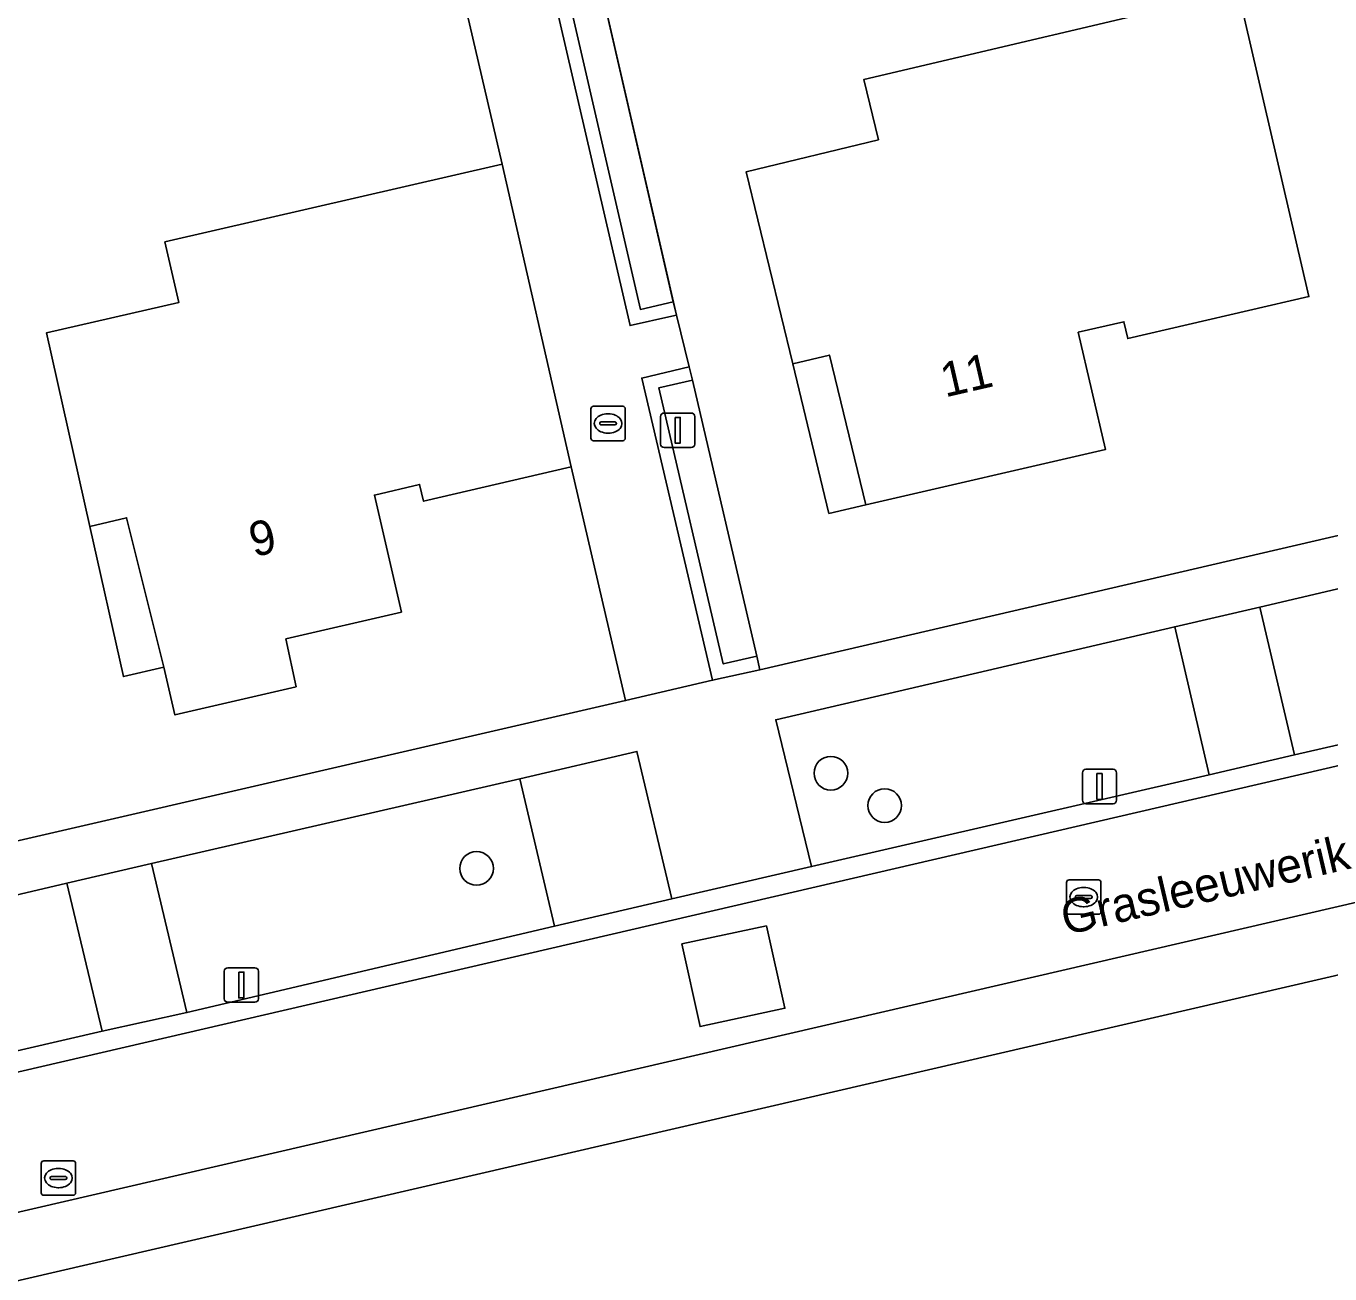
# Model space of a CAD drawing. Extents: x 156412 to 157779, y 382335 to 383768.
# Drawn here: x 156674.23 to 156712.1, y 383176.26 to 383212.5 of the extents above; entities that cross this region are included whole.
import ezdxf

# ---------------------------------------------------------------- set-up
doc = ezdxf.new("R2010")
doc.units = 0
for name, color, linetype in [('IMGEO_Berm_groen', 7, 'Continuous'), ('IMGEO_Boom', 7, 'Continuous'), ('IMGEO_Erf', 7, 'Continuous'), ('IMGEO_Groenvoorziening', 7, 'Continuous'), ('IMGEO_Hek', 7, 'Continuous'), ('IMGEO_Kolk', 7, 'Continuous'), ('IMGEO_Lichtmast', 7, 'Continuous'), ('IMGEO_Muur', 7, 'Continuous'), ('IMGEO_Openbare_ruimte_label', 7, 'Continuous'), ('IMGEO_Pand', 7, 'Continuous'), ('IMGEO_Pand_nummerreeks', 7, 'Continuous'), ('IMGEO_Pand_overbouw', 7, 'Continuous'), ('IMGEO_Parkeervlak_open', 7, 'Continuous'), ('IMGEO_Rijbaan_lokaal_gesloten', 7, 'Continuous'), ('IMGEO_Rijbaan_lokaal_open', 7, 'Continuous'), ('IMGEO_Rioolput', 7, 'Continuous'), ('IMGEO_Voetpad_open', 7, 'Continuous')]:
    doc.layers.add(name, color=color, linetype=linetype)

msp = doc.modelspace()

# ---------------------------------------------------------------- linework, layer by layer
at = {"layer": 'IMGEO_Berm_groen'}
for points in [[(156707.599, 383195.058), (156696.008, 383192.357), (156697.047, 383188.089), (156708.597, 383190.758)], [(156688.572, 383190.635), (156677.879, 383188.182), (156678.907, 383183.849), (156689.586, 383186.364)]]:
    msp.add_lwpolyline(points, close=True, dxfattribs=at)
at = {"layer": 'IMGEO_Boom'}
for centre in [(156697.609, 383190.803), (156699.172, 383189.863), (156687.319, 383188.038)]:
    msp.add_circle(centre, 0.489, dxfattribs=at)
at = {"layer": 'IMGEO_Erf'}
for points in [[(156752.621, 383265.563), (156717.658, 383257.492), (156717.517, 383257.459), (156700.234, 383253.481), (156685.187, 383249.999), (156682.695, 383249.423), (156683.994, 383243.611), (156689.102, 383221.6), (156693.033, 383204.489), (156693.121, 383204.106), (156693.493, 383202.607), (156693.59, 383202.218), (156695.455, 383194.202), (156695.549, 383193.806), (156713.053, 383197.873), (156730.581, 383201.863), (156748.934, 383206.028), (156765.639, 383209.896)], [(156620.187, 383176.434), (156643.585, 383181.82), (156691.645, 383192.91), (156690.062, 383199.698), (156685.78, 383198.703), (156685.666, 383199.19), (156684.351, 383198.882), (156685.135, 383195.482), (156681.78, 383194.703), (156682.078, 383193.314), (156678.559, 383192.496), (156678.231, 383193.879), (156678.102, 383194.421), (156677.83, 383195.512), (156677.156, 383198.22), (156676.084, 383197.972), (156674.825, 383203.589), (156678.674, 383204.478), (156678.269, 383206.232), (156688.06, 383208.494), (156685.243, 383220.602)], [(156766.052, 383159.486), (156770.185, 383158.983), (156771.05, 383161.723), (156771.524, 383162.778), (156772.199, 383163.749), (156773.286, 383164.868), (156774.718, 383165.84), (156775.997, 383166.375), (156777.352, 383166.611), (156779.844, 383166.588), (156785.011, 383166.137), (156791.925, 383165.226), (156803.157, 383163.812), (156811.842, 383162.971), (156812.833, 383162.636), (156817.138, 383209.21), (156645.034, 383169.363), (156646.445, 383163.733), (156655.646, 383159.241)]]:
    msp.add_lwpolyline(points, dxfattribs=at)
msp.add_lwpolyline([(156709.439, 383213.513), (156711.494, 383204.643), (156706.232, 383203.426), (156706.12, 383203.913), (156704.795, 383203.607), (156705.582, 383200.204), (156698.621, 383198.594), (156697.567, 383202.948), (156696.502, 383202.69), (156695.152, 383208.27), (156698.992, 383209.2), (156698.569, 383210.95)], close=True, dxfattribs=at)
at = {"layer": 'IMGEO_Groenvoorziening'}
for points in [[(156683.994, 383243.611), (156682.695, 383249.423), (156681.665, 383249.18), (156688.106, 383221.487), (156692.076, 383204.274), (156693.033, 383204.489), (156689.102, 383221.6)], [(156693.59, 383202.218), (156692.609, 383201.993), (156694.483, 383193.979), (156695.455, 383194.202)]]:
    msp.add_lwpolyline(points, close=True, dxfattribs=at)
at = {"layer": 'IMGEO_Hek'}
msp.add_lwpolyline([(156683.994, 383243.611), (156689.102, 383221.6), (156693.121, 383204.106)], dxfattribs=at)
at = {"layer": 'IMGEO_Kolk'}
for p, q in [((156690.638, 383200.534), (156690.638, 383201.386)), ((156690.713, 383201.46), (156691.565, 383201.46)), ((156691.639, 383201.386), (156691.639, 383200.534)), ((156690.897, 383200.954), (156690.897, 383200.966)), ((156691.335, 383200.917), (156690.937, 383200.917)), ((156690.94, 383201.003), (156691.338, 383201.003)), ((156691.126, 383201.24), (156691.151, 383201.24)), ((156691.381, 383200.966), (156691.381, 383200.954)), ((156691.149, 383200.68), (156691.124, 383200.68)), ((156691.565, 383200.46), (156690.713, 383200.46))]:
    msp.add_line(p, q, dxfattribs=at)
for points in [[(156690.638, 383200.534), (156690.638, 383201.386)], [(156690.713, 383201.46), (156691.565, 383201.46)], [(156691.639, 383201.386), (156691.639, 383200.534)], [(156691.565, 383200.46), (156690.713, 383200.46)]]:
    msp.add_lwpolyline(points, dxfattribs=at)
for centre, radius, start, end in [((156690.715, 383201.384), 0.0765, 91.552, 178.448), ((156690.715, 383201.384), 0.0765, 91.552, 178.448), ((156691.563, 383201.384), 0.0765, 1.552, 88.448), ((156691.563, 383201.384), 0.0765, 1.552, 88.448), ((156690.937, 383200.963), 0.0403, 85.8775, 175.7526), ((156690.934, 383200.953), 0.0366, 178.938, 274.7102), ((156691.338, 383200.96), 0.043, 264.8664, 352.4533), ((156691.342, 383200.965), 0.0386, 1.7309, 96.639), ((156690.715, 383200.536), 0.0765, 181.552, 268.448), ((156690.715, 383200.536), 0.0765, 181.552, 268.448), ((156691.563, 383200.536), 0.0765, 271.552, 358.448), ((156691.563, 383200.536), 0.0765, 271.552, 358.448)]:
    msp.add_arc(centre, radius, start, end, dxfattribs=at)
for centre, major_axis, ratio, start_param, end_param in [((156691.125, 383200.96), (-0.387, 0.002), 0.722429, 4.712389, 7.853982), ((156691.15, 383200.96), (-0.39, 0.002), 0.717154, 1.570796, 4.712389)]:
    msp.add_ellipse(centre, major_axis=major_axis, ratio=ratio, start_param=start_param, end_param=end_param, dxfattribs=at)
at = {"layer": 'IMGEO_Lichtmast'}
for p, q in [((156692.665, 383200.363), (156692.665, 383201.163)), ((156692.665, 383201.163), (156692.665, 383200.363)), ((156692.765, 383201.263), (156693.555, 383201.263)), ((156693.555, 383201.263), (156692.765, 383201.263)), ((156693.655, 383201.163), (156693.655, 383200.363)), ((156693.655, 383200.363), (156693.655, 383201.163)), ((156693.555, 383200.263), (156692.765, 383200.263)), ((156692.765, 383200.263), (156693.555, 383200.263)), ((156704.916, 383190.017), (156704.916, 383190.817)), ((156704.916, 383190.817), (156704.916, 383190.017)), ((156705.016, 383190.917), (156705.806, 383190.917)), ((156705.806, 383190.917), (156705.016, 383190.917)), ((156705.906, 383190.817), (156705.906, 383190.017)), ((156705.906, 383190.017), (156705.906, 383190.817)), ((156705.806, 383189.917), (156705.016, 383189.917)), ((156705.016, 383189.917), (156705.806, 383189.917)), ((156679.992, 383184.252), (156679.992, 383185.052)), ((156679.992, 383185.052), (156679.992, 383184.252)), ((156680.092, 383185.152), (156680.882, 383185.152)), ((156680.882, 383185.152), (156680.092, 383185.152)), ((156680.982, 383185.052), (156680.982, 383184.252)), ((156680.982, 383184.252), (156680.982, 383185.052)), ((156680.882, 383184.152), (156680.092, 383184.152)), ((156680.092, 383184.152), (156680.882, 383184.152))]:
    msp.add_line(p, q, dxfattribs=at)
for points in [[(156693.085, 383201.138), (156693.235, 383201.138), (156693.235, 383200.388), (156693.085, 383200.388), (156693.085, 383201.138)], [(156705.336, 383190.792), (156705.486, 383190.792), (156705.486, 383190.042), (156705.336, 383190.042), (156705.336, 383190.792)], [(156680.412, 383185.027), (156680.562, 383185.027), (156680.562, 383184.277), (156680.412, 383184.277), (156680.412, 383185.027)]]:
    msp.add_lwpolyline(points, dxfattribs=at)
for centre, start, end in [((156692.765, 383201.163), 90, 180), ((156692.765, 383201.163), 90, 180), ((156693.555, 383201.163), 0, 90), ((156693.555, 383201.163), 360, 90), ((156692.765, 383200.363), 180, 270), ((156692.765, 383200.363), 180, 270), ((156693.555, 383200.363), 270, 0), ((156693.555, 383200.363), 270, 0), ((156705.016, 383190.817), 90, 180), ((156705.016, 383190.817), 90, 180), ((156705.806, 383190.817), 0, 90), ((156705.806, 383190.817), 360, 90), ((156705.016, 383190.017), 180, 270), ((156705.016, 383190.017), 180, 270), ((156705.806, 383190.017), 270, 0), ((156705.806, 383190.017), 270, 0), ((156680.092, 383185.052), 90, 180), ((156680.092, 383185.052), 90, 180), ((156680.882, 383185.052), 0, 90), ((156680.882, 383185.052), 360, 90), ((156680.092, 383184.252), 180, 270), ((156680.092, 383184.252), 180, 270), ((156680.882, 383184.252), 270, 0), ((156680.882, 383184.252), 270, 0)]:
    msp.add_arc(centre, 0.1, start, end, dxfattribs=at)
at = {"layer": 'IMGEO_Muur'}
for points in [[(156692.988, 383204.076), (156693.121, 383204.106), (156693.033, 383204.489), (156692.076, 383204.274), (156688.106, 383221.487), (156681.665, 383249.18), (156681.283, 383249.09), (156687.702, 383221.403), (156691.78, 383203.805)], [(156693.59, 383202.218), (156693.493, 383202.607), (156692.118, 383202.279), (156694.175, 383193.503), (156695.549, 383193.806), (156695.455, 383194.202), (156694.483, 383193.979), (156692.609, 383201.993)]]:
    msp.add_lwpolyline(points, close=True, dxfattribs=at)
at = {"layer": 'IMGEO_Pand'}
for points in [[(156709.439, 383213.513), (156698.569, 383210.95), (156698.992, 383209.2), (156695.152, 383208.27), (156696.502, 383202.69), (156697.567, 383202.948), (156698.621, 383198.594), (156705.582, 383200.204), (156704.795, 383203.607), (156706.12, 383203.913), (156706.232, 383203.426), (156711.494, 383204.643)], [(156688.06, 383208.494), (156678.269, 383206.232), (156678.674, 383204.478), (156674.825, 383203.589), (156676.084, 383197.972), (156677.156, 383198.22), (156677.83, 383195.512), (156678.102, 383194.421), (156678.231, 383193.879), (156678.559, 383192.496), (156682.078, 383193.314), (156681.78, 383194.703), (156685.135, 383195.482), (156684.351, 383198.882), (156685.666, 383199.19), (156685.78, 383198.703), (156690.062, 383199.698)]]:
    msp.add_lwpolyline(points, close=True, dxfattribs=at)
at = {"layer": 'IMGEO_Pand_overbouw'}
for points in [[(156698.621, 383198.594), (156697.567, 383202.948), (156696.502, 383202.69), (156697.553, 383198.347)], [(156676.084, 383197.972), (156677.062, 383193.608), (156678.231, 383193.879), (156678.102, 383194.421), (156677.83, 383195.512), (156677.156, 383198.22)]]:
    msp.add_lwpolyline(points, close=True, dxfattribs=at)
at = {"layer": 'IMGEO_Parkeervlak_open'}
for points in [[(156708.597, 383190.758), (156711.073, 383191.332), (156710.071, 383195.628), (156707.599, 383195.058)], [(156677.879, 383188.182), (156675.421, 383187.605), (156676.444, 383183.31), (156678.907, 383183.849)]]:
    msp.add_lwpolyline(points, close=True, dxfattribs=at)
at = {"layer": 'IMGEO_Rijbaan_lokaal_gesloten'}
for points in [[(156730.65, 383191.175), (156729.763, 383195.017), (156715.375, 383191.722), (156644.639, 383175.318), (156621.674, 383170.017), (156621.234, 383169.915)], [(156621.673, 383165.934), (156622.676, 383166.166), (156730.65, 383191.175)]]:
    msp.add_lwpolyline(points, dxfattribs=at)
msp.add_lwpolyline([(156693.282, 383185.843), (156695.736, 383186.37), (156696.274, 383183.979), (156693.812, 383183.447)], close=True, dxfattribs=at)
at = {"layer": 'IMGEO_Rijbaan_lokaal_open'}
for points in [[(156713.407, 383196.41), (156710.071, 383195.628), (156711.073, 383191.332), (156714.417, 383192.099)], [(156691.975, 383191.436), (156688.572, 383190.635), (156689.586, 383186.364), (156692.994, 383187.159)], [(156675.421, 383187.605), (156672.04, 383186.816), (156673.043, 383182.532), (156676.444, 383183.31)], [(156693.812, 383183.447), (156696.274, 383183.979), (156695.736, 383186.37), (156693.282, 383185.843)]]:
    msp.add_lwpolyline(points, close=True, dxfattribs=at)
for points in [[(156715.375, 383191.722), (156729.763, 383195.017), (156729.624, 383195.621), (156728.448, 383195.35), (156725.989, 383194.788), (156715.065, 383192.249), (156714.417, 383192.099), (156711.073, 383191.332), (156708.597, 383190.758), (156697.047, 383188.089), (156692.994, 383187.159), (156689.586, 383186.364), (156678.907, 383183.849), (156676.444, 383183.31), (156673.043, 383182.532), (156663.316, 383180.274), (156660.835, 383179.692), (156657.512, 383178.93), (156655.039, 383178.366), (156644.158, 383175.83), (156640.677, 383175.012), (156638.156, 383174.425), (156624.074, 383171.194), (156621.54, 383170.59)], [(156621.234, 383169.915), (156621.674, 383170.017), (156644.639, 383175.318), (156715.375, 383191.722)]]:
    msp.add_lwpolyline(points, dxfattribs=at)
at = {"layer": 'IMGEO_Rioolput'}
for p, q in [((156704.528, 383187.706), (156705.38, 383187.706)), ((156704.453, 383186.78), (156704.453, 383187.632)), ((156704.941, 383187.486), (156704.966, 383187.486)), ((156705.454, 383187.632), (156705.454, 383186.78)), ((156704.712, 383187.2), (156704.712, 383187.212)), ((156705.15, 383187.163), (156704.752, 383187.163)), ((156704.755, 383187.249), (156705.153, 383187.249)), ((156704.964, 383186.926), (156704.939, 383186.926)), ((156705.196, 383187.212), (156705.196, 383187.2)), ((156705.38, 383186.706), (156704.528, 383186.706)), ((156674.673, 383178.62), (156674.673, 383179.472)), ((156674.748, 383179.546), (156675.6, 383179.546)), ((156675.161, 383179.326), (156675.186, 383179.326)), ((156675.674, 383179.472), (156675.674, 383178.62)), ((156674.932, 383179.04), (156674.932, 383179.052)), ((156675.37, 383179.003), (156674.972, 383179.003)), ((156674.975, 383179.089), (156675.373, 383179.089)), ((156675.416, 383179.052), (156675.416, 383179.04)), ((156675.6, 383178.546), (156674.748, 383178.546)), ((156675.184, 383178.766), (156675.159, 383178.766))]:
    msp.add_line(p, q, dxfattribs=at)
for points in [[(156704.528, 383187.706), (156705.38, 383187.706)], [(156704.453, 383186.78), (156704.453, 383187.632)], [(156705.454, 383187.632), (156705.454, 383186.78)], [(156705.38, 383186.706), (156704.528, 383186.706)], [(156674.673, 383178.62), (156674.673, 383179.472)], [(156674.748, 383179.546), (156675.6, 383179.546)], [(156675.674, 383179.472), (156675.674, 383178.62)], [(156675.6, 383178.546), (156674.748, 383178.546)]]:
    msp.add_lwpolyline(points, dxfattribs=at)
for centre, radius, start, end in [((156704.53, 383187.63), 0.0765, 91.552, 178.448), ((156704.53, 383187.63), 0.0765, 91.552, 178.448), ((156705.378, 383187.63), 0.0765, 1.552, 88.448), ((156705.378, 383187.63), 0.0765, 1.552, 88.448), ((156704.752, 383187.209), 0.0403, 85.8775, 175.7526), ((156704.749, 383187.199), 0.0366, 178.938, 274.7102), ((156705.153, 383187.206), 0.043, 264.8664, 352.4533), ((156705.157, 383187.211), 0.0386, 1.7309, 96.639), ((156704.53, 383186.782), 0.0765, 181.552, 268.448), ((156704.53, 383186.782), 0.0765, 181.552, 268.448), ((156705.378, 383186.782), 0.0765, 271.552, 358.448), ((156705.378, 383186.782), 0.0765, 271.552, 358.448), ((156674.75, 383179.47), 0.0765, 91.552, 178.448), ((156674.75, 383179.47), 0.0765, 91.552, 178.448), ((156675.598, 383179.47), 0.0765, 1.552, 88.448), ((156675.598, 383179.47), 0.0765, 1.552, 88.448), ((156674.972, 383179.049), 0.0403, 85.8775, 175.7526), ((156674.969, 383179.039), 0.0366, 178.938, 274.7102), ((156675.373, 383179.046), 0.043, 264.8664, 352.4533), ((156675.377, 383179.051), 0.0386, 1.7309, 96.639), ((156674.75, 383178.622), 0.0765, 181.552, 268.448), ((156674.75, 383178.622), 0.0765, 181.552, 268.448), ((156675.598, 383178.622), 0.0765, 271.552, 358.448), ((156675.598, 383178.622), 0.0765, 271.552, 358.448)]:
    msp.add_arc(centre, radius, start, end, dxfattribs=at)
for centre, major_axis, ratio, start_param, end_param in [((156704.94, 383187.206), (-0.387, 0.002), 0.722429, 4.712389, 7.853982), ((156704.965, 383187.206), (-0.39, 0.002), 0.717154, 1.570796, 4.712389), ((156675.16, 383179.046), (-0.387, 0.002), 0.722429, 4.712389, 7.853982), ((156675.185, 383179.046), (-0.39, 0.002), 0.717154, 1.570796, 4.712389)]:
    msp.add_ellipse(centre, major_axis=major_axis, ratio=ratio, start_param=start_param, end_param=end_param, dxfattribs=at)
at = {"layer": 'IMGEO_Voetpad_open'}
for points in [[(156687.702, 383221.403), (156681.283, 383249.09), (156678.822, 383248.527), (156680.424, 383241.602), (156682.016, 383234.694), (156685.243, 383220.602), (156688.06, 383208.494), (156690.062, 383199.698), (156691.645, 383192.91), (156694.175, 383193.503), (156692.118, 383202.279), (156693.493, 383202.607), (156693.121, 383204.106), (156692.988, 383204.076), (156691.78, 383203.805)], [(156643.447, 383168.996), (156645.034, 383169.363), (156817.138, 383209.21), (156820.529, 383209.995), (156820.712, 383212.034), (156730.65, 383191.175), (156622.676, 383166.166), (156623.023, 383164.267)]]:
    msp.add_lwpolyline(points, close=True, dxfattribs=at)
for points in [[(156765.639, 383209.896), (156748.934, 383206.028), (156730.581, 383201.863), (156713.053, 383197.873), (156695.549, 383193.806), (156694.175, 383193.503), (156691.645, 383192.91), (156643.585, 383181.82), (156620.187, 383176.434)], [(156672.04, 383186.816), (156675.421, 383187.605), (156677.879, 383188.182), (156688.572, 383190.635), (156691.975, 383191.436), (156692.994, 383187.159), (156697.047, 383188.089), (156696.008, 383192.357), (156707.599, 383195.058), (156710.071, 383195.628), (156713.407, 383196.41), (156724.977, 383199.025), (156727.462, 383199.586), (156730.886, 383200.373), (156733.34, 383200.906), (156742.606, 383203.046), (156747.315, 383204.114), (156749.828, 383204.685)]]:
    msp.add_lwpolyline(points, dxfattribs=at)

# ---------------------------------------------------------------- texts
at = {"layer": 'IMGEO_Openbare_ruimte_label'}
msp.add_text('Grasleeuwerik', height=1, rotation=13.1749, dxfattribs=at).set_placement((156704.43, 383186.095))
at = {"layer": 'IMGEO_Pand_nummerreeks'}
for s, rotation, p in [('11', 13.0229, (156700.928, 383201.714)), ('9', 13.0692, (156680.848, 383197.074))]:
    msp.add_text(s, height=1, rotation=rotation, dxfattribs=at).set_placement(p)

doc.saveas('drawing.dxf')
